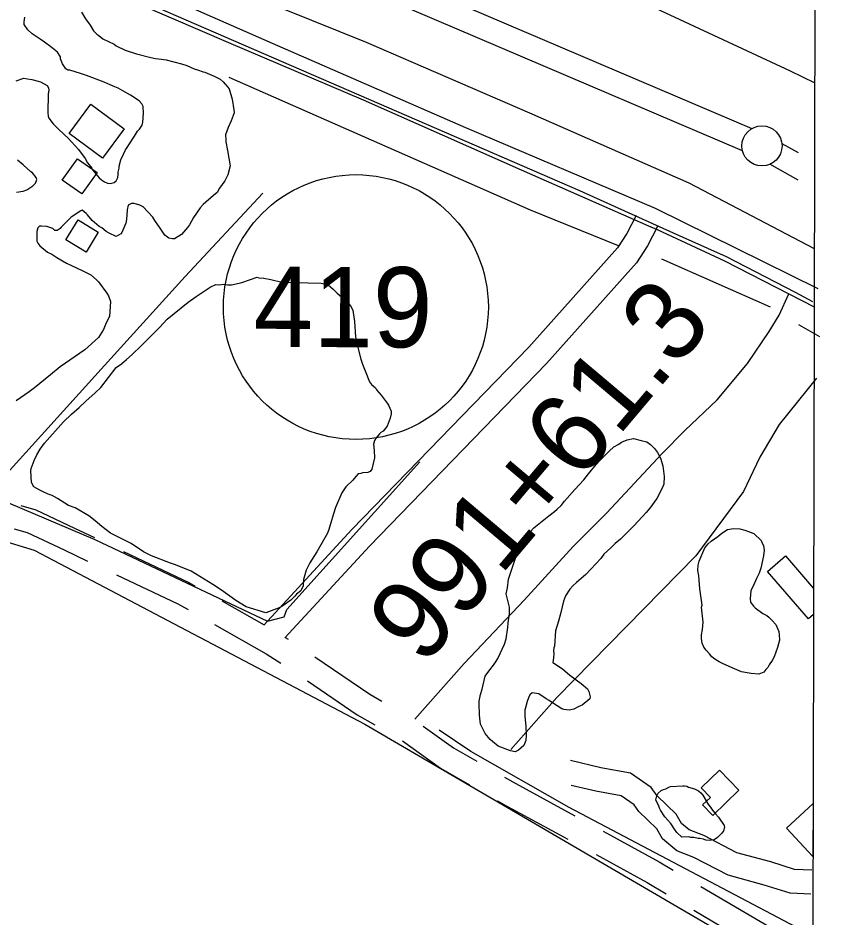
# Model space of a CAD drawing. Extents: x 3161514 to 3199414, y 831166 to 856601.
# Drawn here: x 3196130 to 3197144, y 844457 to 845577 of the extents above; entities that cross this region are included whole.
import ezdxf

# ---------------------------------------------------------------- set-up
doc = ezdxf.new("R2010")
doc.units = 0
for name, color, linetype in [('V-BLDG-OTLN', 7, 'Continuous'), ('V-GRID-FRAM', 7, 'Continuous'), ('V-LEVE-TOET', 7, 'Continuous'), ('V-ROAD-CNTR', 7, 'Continuous'), ('V-ROAD-IDEN', 7, 'Continuous'), ('V-SITE-VEGE', 7, 'Continuous'), ('V-SURV-IDEN', 7, 'Continuous'), ('V-SURV-LINE', 7, 'Continuous'), ('V-TOPO-SHOR', 7, 'Continuous')]:
    doc.layers.add(name, color=color, linetype=linetype)

msp = doc.modelspace()

# ---------------------------------------------------------------- linework, layer by layer
at = {"layer": 'V-BLDG-OTLN'}
for p, q in [((3197063.8, 844887.5), (3197086.2, 844906.9)), ((3197086.2, 844906.9), (3197121.4, 844866.3)), ((3197115, 844828.4), (3197063.8, 844887.5)), ((3197121.4, 844866.3), (3197121.3, 844833.8)), ((3197121.3, 844833.8), (3197115, 844828.4)), ((3197087.7, 844567.5), (3197120.7, 844598.3)), ((3197120.7, 844598.3), (3197120.6, 844532.2)), ((3197120.6, 844532.2), (3197087.7, 844567.5))]:
    msp.add_line(p, q, dxfattribs=at)
for points in [[(3196235.6, 845402.4), (3196194.1, 845433), (3196221.2, 845469.8), (3196262.7, 845439.2)], [(3196210.1, 845357.9), (3196185.7, 845375.2), (3196204.5, 845401.7), (3196229, 845384.4)], [(3196215.2, 845285.3), (3196190, 845300.6), (3196205.3, 845325.6), (3196230.5, 845310.2)], [(3196995.9, 844583.4), (3196983.2, 844596.6), (3196992.8, 844605.9), (3196981.2, 844617.9), (3197004, 844639.9), (3197028.3, 844614.7)]]:
    msp.add_lwpolyline(points, close=True, dxfattribs=at)
at = {"layer": 'V-GRID-FRAM'}
msp.add_lwpolyline([(3165761, 854820), (3197144.3, 854733.3), (3197102, 836546.1), (3165702.9, 836632.9), (3165761, 854820)], dxfattribs=at)
at = {"layer": 'V-LEVE-TOET'}
for points in [[(3195469.1, 846215.1), (3195726.3, 846098), (3195917.5, 846022.3), (3196153.6, 845921), (3196387.1, 845818.6), (3196625.9, 845721.2), (3196853, 845623.1), (3197092.1, 845511.4), (3197122.8, 845496.4)], [(3197122.4, 845289.4), (3196966.5, 845371.1), (3196768, 845458.5), (3196564.7, 845546.6), (3196324, 845643.7), (3196113.9, 845731.9), (3195885.4, 845827.4), (3195646.6, 845936.5), (3195462.1, 846012.5)]]:
    msp.add_lwpolyline(points, dxfattribs=at)
at = {"layer": 'V-ROAD-CNTR'}
for p, q in [((3196981.1, 844494.9), (3197067.1, 844444)), ((3196972.2, 844465.4), (3197058.2, 844414.4))]:
    msp.add_line(p, q, dxfattribs=at)
for points in [[(3195445.6, 845972), (3195508.9, 845942.2), (3195599.5, 845898.5), (3195682.4, 845859.7), (3195735.4, 845834.4), (3195799.7, 845804.6), (3195881.1, 845768.5), (3195964.7, 845731.7), (3196083.7, 845680.1), (3196247.1, 845609.6), (3196392.5, 845546.6), (3196560.4, 845475.3), (3196757.2, 845388), (3196915.9, 845318.3), (3196926.4, 845313.7), (3197010.3, 845274.3), (3197090.6, 845233.4), (3197122.2, 845217)], [(3195659.8, 845877.5), (3195823.3, 845800.4), (3195986.1, 845729.7), (3196220.6, 845626.7), (3196829.8, 845362), (3196946.3, 845309.2), (3197012.7, 845280), (3197098.3, 845235.6), (3197120.1, 845223.9)], [(3196900.3, 845330.9), (3196888.7, 845308.4), (3196877.1, 845290.5), (3196766.8, 845167.1), (3196546.4, 844939.5), (3196436.7, 844820.4)], [(3196927, 845317.2), (3196914.7, 845293.4), (3196901, 845272.2), (3196788.7, 845146.6), (3196568.2, 844918.9), (3196462.9, 844804.6)], [(3196624.9, 844703.5), (3196686.2, 844772.7), (3196760.9, 844851.8), (3196822, 844918.3), (3196863.3, 844960.2), (3196932.7, 845034.6), (3196961, 845063.2), (3197001.5, 845101.2), (3197039, 845146.4), (3197066, 845186.4), (3197078.5, 845206.9), (3197090.6, 845233.4)], [(3196134.1, 844969.4), (3196152.6, 844964), (3196200.8, 844941.4), (3196225.6, 844929.6)], [(3196125.7, 844940.6), (3196142, 844935.8), (3196188, 844914.3), (3196217.1, 844900.4)], [(3196261.8, 844912.4), (3196343.4, 844873.7), (3196351.3, 844869.2)], [(3196253.2, 844883.3), (3196329.6, 844847), (3196342.3, 844839.9)], [(3196384.3, 844850.6), (3196437.2, 844820.7)], [(3196375.2, 844821.3), (3196439.6, 844784.8), (3196457.8, 844773.1)], [(3196463.2, 844805.3), (3196466.9, 844803)], [(3196500.3, 844781), (3196568.8, 844734.3), (3196583.6, 844725.8)], [(3196491.1, 844751), (3196552.9, 844708.8), (3196574.8, 844696.3)], [(3196635.3, 844694.8), (3196673, 844667.6), (3196701.8, 844651.1)], [(3196609.4, 844676.4), (3196656.7, 844642.4), (3196692.9, 844621.6)], [(3197119.1, 844515.1), (3197097.6, 844516.1), (3197068.2, 844525.4), (3197025.9, 844536.9), (3196984.7, 844558.3), (3196966.4, 844565.3), (3196956.8, 844573.5), (3196950.4, 844585.1), (3196926.7, 844607.7), (3196919.3, 844618.3), (3196893.3, 844636), (3196856.4, 844642.8), (3196818.5, 844651.7)], [(3196736.5, 844631.2), (3196750.4, 844623.3), (3196824.1, 844583)], [(3197117.8, 844485.1), (3197092.3, 844486.3), (3197059.7, 844496.6), (3197015, 844508.8), (3196972.4, 844530.9), (3196950.9, 844539.1), (3196933.2, 844554.1), (3196926.3, 844566.6), (3196903.8, 844588.1), (3196897.9, 844596.6), (3196881.6, 844607.7), (3196850.2, 844613.5), (3196819.3, 844620.7)], [(3196727.7, 844601.7), (3196735.7, 844597.1), (3196815.3, 844553.7)], [(3196859.2, 844563.9), (3196929.2, 844525.7), (3196946.7, 844515.3)], [(3196850.4, 844534.5), (3196914.3, 844499.6), (3196937.7, 844485.7)]]:
    msp.add_lwpolyline(points, dxfattribs=at)
at = {"layer": 'V-ROAD-IDEN'}
msp.add_circle((3196551.3, 845216.9), 165, dxfattribs=at)
msp.add_circle((3196551.3, 845216.9), 165, dxfattribs=at)
at = {"layer": 'V-SITE-VEGE'}
for points in [[(3196168.1, 845482.5), (3196167.5, 845458.8), (3196167.9, 845454.8), (3196168.9, 845452.3), (3196174.1, 845445.3), (3196181.4, 845438.2), (3196193.5, 845427), (3196196.9, 845423.4), (3196202.2, 845417.4), (3196206, 845413.3), (3196214.2, 845402.2), (3196217, 845396.7), (3196222.3, 845390.1), (3196223.2, 845388.1), (3196231.4, 845378), (3196234.3, 845375.5), (3196238.2, 845372.9), (3196242.1, 845371.4), (3196245.1, 845370.8), (3196250.1, 845372.2), (3196252.6, 845374.1), (3196254.7, 845378.5), (3196255.3, 845381.9), (3196255.3, 845384.9), (3196256.4, 845389.8), (3196256.5, 845392.3), (3196258.7, 845400.2), (3196261.8, 845407.5), (3196264.4, 845412.9), (3196266.5, 845415.8), (3196268.5, 845419.2), (3196275.7, 845429.9), (3196279.3, 845436.3), (3196281.9, 845438.7), (3196285, 845443.6), (3196286, 845447.5), (3196286.8, 845458.4), (3196286.5, 845466.8), (3196284.6, 845470.3), (3196281.2, 845473.9), (3196270.5, 845481), (3196261.2, 845486.2), (3196255.4, 845489.8), (3196251, 845491.4), (3196245.1, 845494), (3196237.7, 845497.2), (3196215.7, 845505.6), (3196208.3, 845507.8), (3196195, 845512.1), (3196192.6, 845512.1), (3196190.1, 845513.7), (3196185.8, 845520.2), (3196183.5, 845526.2), (3196183.6, 845528.7), (3196179.7, 845534.7), (3196171.5, 845541.3), (3196163.7, 845547), (3196157.9, 845550.6), (3196148.1, 845557.2), (3196142.8, 845562.3), (3196138, 845568.9), (3196138.1, 845572.3), (3196139.2, 845578.2)], [(3196209.7, 845584.5), (3196214.4, 845575.9), (3196220.2, 845568.4), (3196224.4, 845561.3), (3196228.8, 845556.8), (3196231.2, 845555.2), (3196236.1, 845551.2), (3196243.4, 845548), (3196250.3, 845544.4), (3196252.7, 845542.4), (3196263.9, 845537.1), (3196278.2, 845532.3), (3196295.9, 845528), (3196301.8, 845526.8), (3196309.2, 845525.7), (3196315.1, 845525), (3196334.3, 845520.1), (3196340.7, 845518), (3196350, 845513.8), (3196353.9, 845512.7), (3196361.3, 845510), (3196363.3, 845509.5), (3196375, 845504.8), (3196382.4, 845501.1)], [(3196128.4, 845498.8), (3196137.9, 845502.1), (3196142.3, 845501.5), (3196147.7, 845500.3), (3196155.6, 845498.2), (3196158.6, 845497.6), (3196166.9, 845492.9), (3196168.3, 845489.9), (3196168.7, 845487), (3196168.1, 845482.5)], [(3196382.4, 845501.1), (3196386.2, 845497.6), (3196391.5, 845491.5), (3196393.5, 845489), (3196397.1, 845476), (3196399.3, 845462.6), (3196399.7, 845459.1), (3196396, 845448.8), (3196392.3, 845440.5), (3196389.1, 845431.7), (3196389.5, 845425.7), (3196389.4, 845422.8), (3196391.6, 845411.8), (3196394.6, 845392.9)], [(3196128.5, 845360.2), (3196137, 845361.5), (3196141.5, 845362.9), (3196149, 845368.1), (3196152.1, 845371.5), (3196153.1, 845373.5), (3196154.1, 845375.9), (3196153.2, 845378.4), (3196148.4, 845384), (3196146.5, 845385.5), (3196136.8, 845394.2), (3196130, 845399.8)], [(3196394.6, 845392.9), (3196391.9, 845381.6), (3196388.2, 845374.3), (3196381.6, 845365), (3196378.5, 845359.7), (3196373.9, 845355.8), (3196361.3, 845344.7), (3196357.2, 845340.4), (3196349, 845328.7), (3196344.3, 845319.4), (3196341.8, 845316), (3196334.1, 845307.3), (3196325.6, 845302), (3196323.1, 845302.1), (3196318.2, 845302.7), (3196313.3, 845306.3), (3196307.6, 845315.3), (3196300.9, 845324.9), (3196298.5, 845328.9), (3196286.5, 845341.6), (3196282.1, 845343.7), (3196275.2, 845345.8), (3196271.7, 845345.9), (3196267.7, 845344), (3196266.6, 845338.1), (3196265.8, 845326.2), (3196264.7, 845321.3), (3196260, 845310), (3196258.4, 845308.1), (3196252.9, 845304.8), (3196244.1, 845308.9), (3196240.2, 845311), (3196234.9, 845315.6), (3196231.4, 845317.2), (3196222.7, 845324.8), (3196216.9, 845331.9), (3196215.5, 845333.4), (3196210.6, 845337.5), (3196208.6, 845337), (3196196.6, 845328.9), (3196191.5, 845323.6), (3196188.5, 845320.7), (3196184.4, 845316.3), (3196182.9, 845314.9), (3196179.4, 845312.5), (3196176.4, 845312.1), (3196174, 845314.6), (3196166.6, 845317.2), (3196159.7, 845317.9), (3196157.2, 845317.5), (3196155.2, 845315.5), (3196154.1, 845311.1), (3196153.8, 845299.2), (3196155.2, 845296.7), (3196157.6, 845293.2), (3196167.3, 845285.5), (3196172.7, 845282.9), (3196179, 845278.8), (3196190.7, 845271.6), (3196196.1, 845269), (3196211.3, 845262.2), (3196221.1, 845257), (3196228.4, 845250.9), (3196230.8, 845248.4), (3196241.3, 845234.3), (3196243.2, 845230.8), (3196245.5, 845223.8), (3196244.6, 845205), (3196242, 845200.6), (3196239.4, 845195.2), (3196236.8, 845188.8), (3196230.6, 845179.1), (3196213.9, 845163.7), (3196183.2, 845142.6), (3196171.1, 845132.5), (3196150.9, 845116.2), (3196144.3, 845111.4), (3196128.2, 845099.9)], [(3196252.9, 845141.4), (3196259.5, 845146.2), (3196265.6, 845151.5), (3196272.6, 845157.8), (3196283.8, 845168.4), (3196306.6, 845191.6), (3196316.3, 845201.8), (3196342.5, 845222.9), (3196352.6, 845230.1), (3196369.7, 845241.6), (3196376.7, 845244.9), (3196380.7, 845244.8), (3196384.1, 845245.2), (3196386.1, 845245.6), (3196391.5, 845244.5), (3196396.5, 845244.4), (3196405.9, 845246.6), (3196409.4, 845247.5), (3196428.4, 845254), (3196430.4, 845253.5), (3196436.8, 845252.8), (3196445.2, 845251.1), (3196458.9, 845247.8), (3196507.9, 845246.7), (3196516.8, 845244.5), (3196523.1, 845239.4), (3196527.9, 845234.3), (3196539.1, 845224.6), (3196544.8, 845218.6), (3196547.7, 845213), (3196549.8, 845199.1), (3196550.8, 845179.8), (3196552.6, 845171.3), (3196557.6, 845151.9), (3196559.4, 845145.9), (3196562.7, 845137.4), (3196568.3, 845123.9), (3196570.7, 845120.4), (3196575.6, 845116.3), (3196577, 845113.8), (3196582.8, 845107.3), (3196590.4, 845097.2), (3196591.9, 845094.7), (3196595.1, 845087.2), (3196595.1, 845083.7), (3196593.9, 845078.3), (3196590.2, 845068.5), (3196585.1, 845062.2), (3196582.6, 845060.7), (3196580.6, 845058.8), (3196576.5, 845054), (3196574.5, 845050.5), (3196573.4, 845046.1), (3196574.2, 845038.2), (3196574.4, 845028.8), (3196571.1, 845015), (3196569.1, 845012.1), (3196566.1, 845010.7), (3196559.6, 845010.3), (3196557.6, 845009.4), (3196554.2, 845009), (3196551.1, 845005.6), (3196547.5, 845001.2), (3196538.9, 844993), (3196533.8, 844985.2), (3196525.9, 844967.1), (3196523.3, 844959.2), (3196521.1, 844950.9), (3196517.8, 844939.5), (3196515.8, 844935.1), (3196502.8, 844911.7), (3196494.1, 844898), (3196489.4, 844888.8), (3196486.2, 844877.5), (3196485.5, 844869.5), (3196482.8, 844863.2), (3196477.3, 844858.9), (3196475.3, 844856.4), (3196470.2, 844851.6), (3196459.1, 844843.9), (3196455.6, 844842.1), (3196439.1, 844836), (3196414.6, 844843.5), (3196401.9, 844851.3), (3196383.9, 844864.1), (3196373.2, 844871.3), (3196346.3, 844887.7), (3196326.7, 844895.6), (3196320.3, 844897.8), (3196296.8, 844906.8), (3196287, 844911.9), (3196271.4, 844922.2), (3196249.9, 844933.1), (3196245.5, 844935.2), (3196234.8, 844943.4), (3196226.6, 844950.5), (3196218.8, 844956.6), (3196201.7, 844966.5), (3196193.4, 844969.6), (3196179.7, 844978.4), (3196172.9, 844982)], [(3196172.9, 844982), (3196168, 844983.6), (3196161.1, 844987.2), (3196157.7, 844988.8), (3196150.4, 844992.9), (3196147.5, 844998.4), (3196146.4, 845012.8), (3196147, 845015.8), (3196150.7, 845025.6), (3196153.8, 845032.9), (3196157.9, 845039.8), (3196163.6, 845047.1), (3196187, 845073.7), (3196197.1, 845083.4), (3196206.7, 845091.6), (3196214.8, 845099.8), (3196226.4, 845109.9), (3196233.5, 845116.7), (3196252.9, 845141.4)], [(3196738.7, 844859.5), (3196740.3, 844866.9), (3196741.6, 844877.7), (3196750.6, 844905.2), (3196754.3, 844914.1), (3196760, 844925.8), (3196764.2, 844932.1), (3196772.8, 844941.8), (3196791.5, 844956.7), (3196798.5, 844962), (3196802.1, 844964.9), (3196807.1, 844969.7), (3196811.2, 844975.1), (3196823.9, 844989.6), (3196835.1, 845001.7), (3196841.2, 845009), (3196844.8, 845013.8), (3196850.9, 845021.1), (3196855, 845025.5), (3196866.7, 845037.1), (3196872.7, 845042.9), (3196878.8, 845046.2), (3196882.3, 845048.6), (3196889.3, 845051.4), (3196897.2, 845053.2), (3196906.6, 845050.5), (3196913.5, 845048.8), (3196918.3, 845045.7), (3196923.2, 845040.7), (3196927, 845035.6), (3196930.8, 845028.6), (3196933.5, 845019.1), (3196935.2, 845005.7), (3196935, 844996.3), (3196932.9, 844991.4), (3196926.1, 844978.2), (3196917.4, 844966.1), (3196912.8, 844960.7), (3196898.1, 844944.8), (3196880.9, 844927.8), (3196874.3, 844922.1), (3196868.7, 844916.8), (3196860.1, 844909), (3196856.5, 844903.7), (3196837.7, 844883.8), (3196826.1, 844873.7), (3196821.5, 844869.4), (3196818, 844865.5), (3196812.3, 844857.2), (3196809.7, 844850.4), (3196806.4, 844836.1), (3196803.7, 844825.3), (3196799.9, 844813.5), (3196798.5, 844794.2), (3196797.9, 844792.2), (3196797.3, 844788.3), (3196797.7, 844784.8), (3196797.6, 844779.9), (3196796.5, 844774), (3196808.7, 844766.2), (3196817.9, 844758.1), (3196832, 844747.9), (3196839.8, 844741.2), (3196841.6, 844737.7), (3196843, 844731.3), (3196842.9, 844728.8), (3196833.3, 844720.6), (3196828.8, 844719.2), (3196822.8, 844715.9), (3196816.8, 844714.6), (3196810.4, 844715.2), (3196808, 844716.3), (3196796.3, 844723.5), (3196791.9, 844726.6), (3196788.5, 844728.6), (3196779.2, 844734.8), (3196770.8, 844736), (3196767.8, 844733.6), (3196766.2, 844730.1), (3196764.6, 844725.2), (3196761.9, 844714.4), (3196761.7, 844706.5), (3196762.9, 844694.6), (3196763.6, 844683.2), (3196763, 844676.8), (3196760.3, 844670.4), (3196753.8, 844664.6), (3196749.8, 844662.7), (3196743.8, 844663.9), (3196728.6, 844669.7), (3196721.4, 844675.3), (3196718.4, 844677.8), (3196712.2, 844685.4), (3196706.5, 844696.9), (3196705.3, 844708.3), (3196704.7, 844723.2), (3196704.7, 844725.7), (3196706.4, 844734.1), (3196708.6, 844740.9), (3196712.4, 844756.7), (3196719.6, 844766.4)], [(3196719.6, 844766.4), (3196721.6, 844768.8), (3196725.7, 844774.7), (3196728.3, 844779.1), (3196736.6, 844796.7), (3196738.3, 844803.6), (3196740.6, 844817.4), (3196740.8, 844823.3), (3196742.5, 844834.7), (3196742.7, 844843.1), (3196738.7, 844859.5)]]:
    msp.add_lwpolyline(points, dxfattribs=at)
for points in [[(3196981.8, 844842.8), (3196982.8, 844845.2), (3196979.8, 844865.6), (3196978.3, 844881.9), (3196977.4, 844888.4), (3196977.6, 844895.3), (3196978.7, 844900.3), (3196986, 844916.9), (3196990.1, 844921.8), (3196993.7, 844925.1), (3197002.2, 844930.9), (3197007.3, 844935.2), (3197014.3, 844939.5), (3197021.7, 844940.8), (3197029.7, 844940.6), (3197035.6, 844939), (3197040.5, 844937.4), (3197046.8, 844934.7), (3197056, 844926.1), (3197057.4, 844922.6), (3197058.9, 844919.6), (3197059.7, 844914.1), (3197059, 844906.7), (3197055.7, 844891.5), (3197053.6, 844885.1), (3197050.4, 844878.7), (3197046.3, 844868.9), (3197043.2, 844863.6), (3197042.4, 844853.2), (3197042.8, 844849.2), (3197046.6, 844844.2), (3197048.6, 844842.1), (3197058.3, 844835), (3197060.8, 844833.9), (3197063.2, 844832.4), (3197065.6, 844830.4), (3197070, 844826.3), (3197074.3, 844821.2), (3197078.1, 844812.7), (3197078.4, 844808.3), (3197078.8, 844801.8), (3197076.6, 844792.5), (3197072.4, 844781.2), (3197069.8, 844776.3), (3197066.2, 844770.9), (3197064.6, 844767.5), (3197062.1, 844765.1), (3197059.5, 844761.7), (3197053, 844759.4), (3197043.6, 844760.1), (3197038.7, 844761.2), (3197031.8, 844762.4), (3197023, 844766), (3197008.8, 844772.3), (3197003.9, 844774.9), (3196998.5, 844778), (3196994.6, 844781.1), (3196991.8, 844784.6), (3196987.4, 844789.2), (3196984.5, 844793.2), (3196982.7, 844798.2), (3196981.8, 844803.7), (3196981.9, 844808.6), (3196983.1, 844815), (3196983.8, 844824.4)], [(3196957.4, 844556.4), (3196951.2, 844562.2), (3196948.3, 844566.2), (3196943.7, 844573.5), (3196936.1, 844581.4), (3196930.6, 844589.9), (3196929.5, 844592.4), (3196928.4, 844596), (3196926.4, 844599), (3196925, 844602.9), (3196926, 844607.7), (3196927.9, 844611.3), (3196931.5, 844614.5), (3196934.3, 844615.6), (3196937.3, 844616.4), (3196940.9, 844618.4), (3196943.3, 844619.6), (3196958.6, 844620.4), (3196960.7, 844620.3), (3196963.4, 844619.7), (3196965.7, 844618.7), (3196972.9, 844616.5), (3196978.2, 844614.2), (3196981.1, 844611.5), (3196983.4, 844608.7), (3196990.3, 844596.6), (3196993, 844593.5), (3196994.1, 844591.7), (3196997, 844587.8), (3196999.3, 844585.3), (3197002.8, 844581), (3197010.1, 844571), (3197010.6, 844568.3), (3197009, 844564.1), (3197007.1, 844561.2), (3197001.6, 844555.9), (3196997.4, 844553), (3196991.4, 844552.3), (3196987.2, 844552.7), (3196984.2, 844553.7), (3196979.7, 844554.4), (3196977.7, 844554.4), (3196972.3, 844555.7), (3196968.4, 844555.8), (3196966, 844556.5)]]:
    msp.add_lwpolyline(points, close=True, dxfattribs=at)
at = {"layer": 'V-SURV-LINE'}
for points in [[(3195836.9, 845954.7), (3197044.5, 845439.3)], [(3197032.8, 845411.7), (3195825.2, 845927.1)], [(3197081.8, 845420.9), (3197102, 845409.4)], [(3197102, 845374.9), (3197067, 845394.8)]]:
    msp.add_lwpolyline(points, dxfattribs=at)
msp.add_circle((3197057.1, 845417.7), 25, dxfattribs=at)
at = {"layer": 'V-TOPO-SHOR'}
for p, q in [((3196931.8, 845276.8), (3197067.5, 845217.3)), ((3197102.8, 845195), (3197128.8, 845180.1)), ((3196093.1, 844983.6), (3196226.3, 844927.2)), ((3196694.3, 844663.1), (3196655, 844689.6))]:
    msp.add_line(p, q, dxfattribs=at)
for points in [[(3197126.9, 845239.6), (3196924.4, 845339.9), (3196688.4, 845440.3), (3196454.3, 845542.4), (3196040, 845724.5), (3195850.5, 845808.1), (3195504.9, 845969.8), (3195231.8, 846105.4), (3195105.5, 846164.9), (3194956.8, 846237.3), (3194867.7, 846285.6), (3194427.3, 846551.3), (3194074.3, 846761.3), (3193869.9, 846880.2), (3193719.4, 846963.8), (3193596.8, 847032.5), (3193502.1, 847088.3), (3193476, 847103.1)], [(3196393, 845503.4), (3196768.3, 845338.1), (3196878, 845293.5)], [(3196093.1, 844983.6), (3196234.1, 845139.7), (3196338.8, 845254.8), (3196435.4, 845358.7)], [(3197125.1, 845128.1), (3197078.6, 845070.5), (3197054.5, 845029.7), (3197034, 844986.9), (3196974.6, 844907), (3196801.8, 844730.5), (3196744.2, 844665.5)], [(3196226.3, 844927.2), (3196441.3, 844825.3), (3196461.8, 844830.9), (3196465.5, 844840.1), (3196630.8, 845024.1)], [(3195619.6, 844444.8), (3196106.5, 844927.3), (3196150.7, 844914), (3196562.4, 844697.1), (3197009.5, 844436)], [(3197099.6, 844444), (3196817.1, 844593.3), (3196694.3, 844663.1)]]:
    msp.add_lwpolyline(points, dxfattribs=at)

# ---------------------------------------------------------------- texts
at = {"layer": 'V-ROAD-IDEN'}
msp.add_text('419', height=100, rotation=359.8417, dxfattribs=at).set_placement((3196423.6, 845167.2))
at = {"layer": 'V-SURV-IDEN'}
msp.add_text('991+61.3', height=100, rotation=49.8332, dxfattribs=at).set_placement((3196635.5, 844767.4))

doc.saveas('drawing.dxf')
